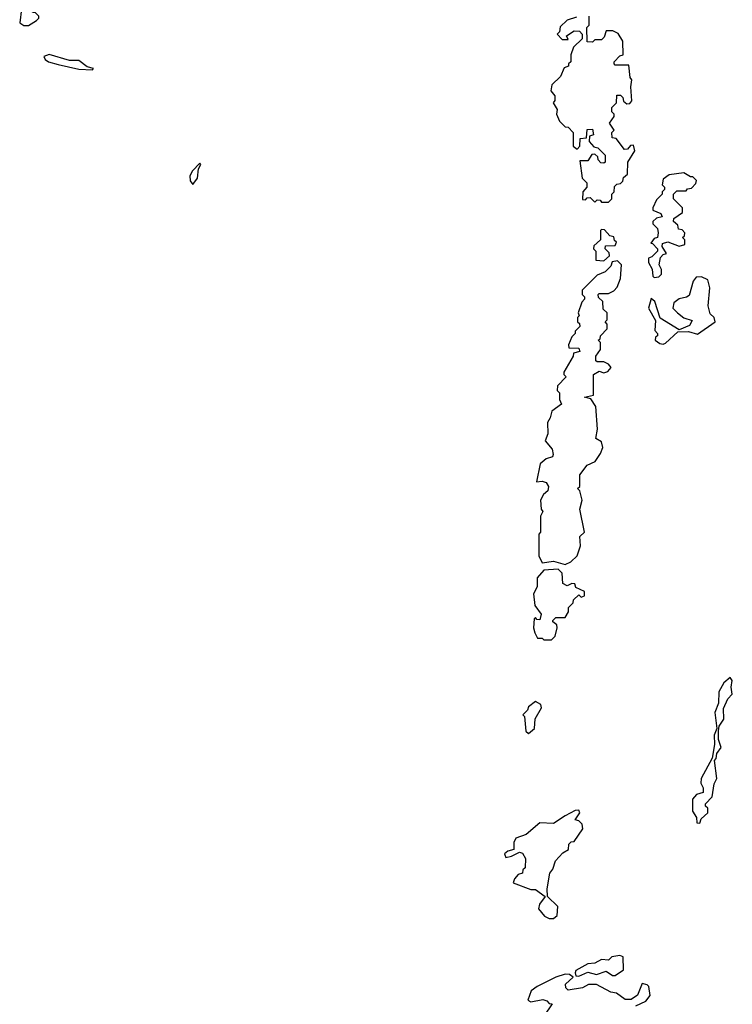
# Model space of a CAD drawing. Extents: x 2889633 to 3052318, y 540750 to 918690.
# Tile 411 of 656: x 3042017 to 3045138, y 709447 to 713759. Entities that reach past the tile are written whole.
import ezdxf

# ---------------------------------------------------------------- set-up
doc = ezdxf.new("R2010")
doc.units = 0

msp = doc.modelspace()

# ---------------------------------------------------------------- linework, layer by layer
at = {"layer": '0CON02XD'}
for points in [[(3042055, 713733.3), (3042090, 713755), (3042100, 713765), (3042100, 713775), (3042085, 713790), (3042075, 713790), (3042035, 713817.5), (3042023.9, 713806.1), (3042016.7, 713745), (3042035, 713733.3), (3042055, 713733.3)], [(3044455, 713770), (3044415, 713757.5), (3044383, 713727), (3044380, 713705), (3044370, 713695), (3044391.7, 713671.7), (3044418.3, 713671.7), (3044411.7, 713688.3), (3044445, 713710), (3044468.3, 713708.3), (3044480, 713695), (3044480, 713675), (3044441.7, 713638.3), (3044430, 713605), (3044430, 713575), (3044420, 713565), (3044420, 713555), (3044401.7, 713548.3), (3044385, 713510), (3044347, 713473), (3044343, 713447), (3044360, 713425), (3044360, 713405), (3044352.5, 713395), (3044370, 713365), (3044367.5, 713345), (3044380, 713315), (3044405, 713290), (3044418.3, 713288.3), (3044440, 713265), (3044440, 713205), (3044458.3, 713191.7), (3044470, 713205), (3044471.7, 713238.3), (3044498.3, 713241.7), (3044501.7, 713278.3), (3044525, 713280), (3044530, 713255), (3044511.7, 713248.3), (3044510, 713225), (3044531.7, 713201.7), (3044548.3, 713198.3), (3044580, 713165), (3044580, 713135), (3044575, 713130), (3044561.7, 713131.7), (3044550, 713145), (3044548.3, 713158.3), (3044535, 713170), (3044521.7, 713168.3), (3044505, 713140), (3044470, 713140), (3044480, 713065), (3044500, 713045), (3044500, 713025), (3044482.5, 713005), (3044481.7, 712971.7), (3044495, 712970), (3044501.7, 712978.3), (3044515, 712980), (3044535, 712960), (3044545, 712970), (3044558.3, 712968.3), (3044565, 712960), (3044595, 712960)], [(3044595, 712960), (3044610, 712975), (3044610, 712995), (3044620, 713005), (3044621.7, 713028.3), (3044631.7, 713038.3), (3044648.3, 713041.7), (3044658.3, 713051.7), (3044661.7, 713068.3), (3044678.3, 713081.7), (3044680, 713135), (3044710, 713185), (3044705, 713210), (3044691.7, 713208.3), (3044678.3, 713191.7), (3044665, 713190), (3044628.3, 713238.3), (3044611.7, 713241.7), (3044610, 713265), (3044620, 713275), (3044600, 713305), (3044620, 713335), (3044620, 713345), (3044610, 713355), (3044610, 713375), (3044630, 713395), (3044631.7, 713428.3), (3044648.3, 713428.3), (3044658.3, 713418.3), (3044661.7, 713401.7), (3044675, 713390), (3044688.3, 713391.7), (3044697, 713403), (3044692.5, 713465), (3044697.5, 713495), (3044690, 713505), (3044685, 713560), (3044625, 713560), (3044620, 713565), (3044620, 713575), (3044645, 713600), (3044660, 713605), (3044657.5, 713665), (3044638.3, 713698.3), (3044615, 713710), (3044585, 713710), (3044577, 713683), (3044565, 713670), (3044535, 713670), (3044525, 713660), (3044501.7, 713661.7), (3044500, 713725), (3044510, 713735), (3044510, 713775)], [(3042335, 713540), (3042340, 713545), (3042311.7, 713551.7), (3042275, 713580), (3042235, 713580), (3042146.2, 713606.2), (3042123, 713597), (3042127.5, 713585), (3042142.5, 713575), (3042185, 713562.9), (3042275, 713542.5), (3042335, 713540)], [(3042775, 713037.5), (3042796, 713065), (3042800, 713105), (3042810, 713125), (3042805, 713130), (3042773.6, 713096.4), (3042762.5, 713075), (3042763.6, 713053.6), (3042775, 713037.5)], [(3044795, 712630), (3044815, 712632.5), (3044827.5, 712645), (3044827.5, 712665), (3044817.5, 712685), (3044823, 712717), (3044835, 712730), (3044850, 712735), (3044830, 712765), (3044831.7, 712778.3), (3044855, 712786.7), (3044905, 712767.5), (3044930, 712775), (3044930, 712795), (3044920, 712805), (3044928.3, 712811.7), (3044930, 712825), (3044918.3, 712838.3), (3044901.7, 712841.7), (3044898.3, 712858.3), (3044880, 712875), (3044881.7, 712888.3), (3044920, 712915), (3044920, 712935), (3044880, 712975), (3044880, 712995), (3044895, 713010), (3044935, 713010), (3044941.7, 713018.3), (3044958.3, 713021.7), (3044978.3, 713041.7), (3044980, 713055), (3044965, 713070), (3044955, 713070), (3044925, 713087.5), (3044860.7, 713079.3), (3044835, 713060), (3044830, 713035), (3044840, 713025), (3044840, 713015), (3044830, 713005), (3044830, 712995), (3044805, 712970), (3044790, 712935), (3044790, 712925), (3044825, 712910), (3044830, 712895), (3044805, 712890), (3044790, 712875), (3044790, 712865), (3044810, 712845), (3044812.5, 712825), (3044810, 712805), (3044795, 712800), (3044780, 712780), (3044788.3, 712778.3), (3044810, 712755), (3044810, 712745), (3044785, 712720), (3044770, 712715), (3044770, 712695), (3044787, 712667), (3044790, 712635), (3044795, 712630)], [(3044575, 712702.5), (3044600, 712725), (3044598.3, 712738.3), (3044580, 712755), (3044581.7, 712768.3), (3044625, 712770), (3044630, 712785), (3044621.7, 712791.7), (3044618.3, 712808.3), (3044601.7, 712811.7), (3044578.3, 712838.3), (3044565, 712840), (3044560, 712835), (3044560, 712795), (3044531.7, 712768.3), (3044530, 712755), (3044540, 712745), (3044540, 712705), (3044575, 712702.5)], [(3044405, 711372.5), (3044430, 711385), (3044458.8, 711411.2), (3044472.5, 711455), (3044470, 711495), (3044490, 711515), (3044470, 711615), (3044480, 711655), (3044470, 711695), (3044460, 711705), (3044470, 711715), (3044470, 711765), (3044501.7, 711808.3), (3044536.4, 711823.6), (3044560.7, 711859.3), (3044570, 711885), (3044565, 711910), (3044540, 711925), (3044547.5, 711965), (3044540, 712065), (3044518.3, 712098.3), (3044490, 712105), (3044530, 712115), (3044530, 712205), (3044555, 712220), (3044575, 712212.5), (3044591.7, 712218.3), (3044607.5, 712235), (3044595, 712250), (3044575, 712260), (3044545, 712260), (3044540, 712265), (3044540, 712285), (3044560, 712315), (3044560, 712345), (3044550, 712355), (3044558.3, 712361.7), (3044560, 712375), (3044590, 712405), (3044590, 712425), (3044580, 712435), (3044590, 712445), (3044590, 712475), (3044571.7, 712491.7), (3044570, 712525), (3044551.7, 712541.7), (3044550, 712555), (3044555, 712560), (3044595, 712560), (3044618.3, 712571.7), (3044633, 712587), (3044647.5, 712625), (3044652.5, 712685), (3044635, 712702.5), (3044611.7, 712698.3), (3044605, 712680), (3044580, 712655), (3044545, 712640), (3044480, 712575), (3044480, 712555), (3044490, 712545), (3044490, 712535), (3044478.3, 712521.7), (3044462.5, 712475), (3044467.5, 712462.5), (3044460, 712455), (3044460, 712435), (3044468.3, 712428.3), (3044470, 712415), (3044450, 712395), (3044450, 712385), (3044435, 712370), (3044420, 712335), (3044421.7, 712321.7), (3044465, 712320), (3044470, 712305), (3044441.7, 712298.3), (3044440, 712285), (3044400, 712215), (3044400, 712205), (3044410, 712195), (3044372.5, 712155), (3044370, 712135), (3044380, 712125), (3044380, 712095), (3044390, 712075), (3044347.5, 712045), (3044340, 712015), (3044327.5, 711995), (3044330, 711945), (3044317.5, 711915), (3044348.3, 711878.3), (3044352.5, 711855), (3044350, 711845), (3044322.5, 711835), (3044296.4, 711813.6), (3044280, 711735), (3044305, 711737.5), (3044321.7, 711731.7), (3044332.5, 711715), (3044330, 711695), (3044310.7, 711679.3), (3044297.5, 711655), (3044300, 711615), (3044307.5, 711605), (3044297.5, 711585), (3044297.5, 711515), (3044290, 711505), (3044290.7, 711410.7), (3044305, 711380), (3044355, 711387.5), (3044405, 711372.5)], [(3044835, 712337.5), (3044845, 712342.5), (3044898.3, 712391.7), (3044945, 712393.3), (3044985, 712381.2), (3045062.5, 712435), (3045057.5, 712455), (3045041.2, 712471.2), (3045031.2, 712505), (3045038.8, 712585), (3045030, 712620), (3045003, 712633), (3044979.3, 712630.7), (3044966.1, 712613.9), (3044948.8, 712551.2), (3044937, 712543), (3044905, 712536.7), (3044881.7, 712518.3), (3044877.5, 712495), (3044897.5, 712475), (3044925, 712453.3), (3044961.7, 712441.7), (3044950.7, 712419.3), (3044905, 712400), (3044821.7, 712451.7), (3044797.5, 712525), (3044781.7, 712538.3), (3044770, 712495), (3044801.7, 712441.7), (3044798.3, 712398.3), (3044810, 712385), (3044810, 712375), (3044801.7, 712368.3), (3044800, 712355), (3044820.7, 712340.7), (3044835, 712337.5)], [(3044345, 711042.5), (3044361.7, 711058.3), (3044370, 711095), (3044368.3, 711108.3), (3044351.7, 711121.7), (3044351.7, 711128.3), (3044365, 711140), (3044405, 711140), (3044420, 711165), (3044420, 711185), (3044440, 711205), (3044441.7, 711218.3), (3044465, 711240), (3044475, 711230), (3044490, 711235), (3044490, 711255), (3044451.7, 711271.7), (3044448.3, 711288.3), (3044435, 711290), (3044415, 711280), (3044395, 711290), (3044392.5, 711335), (3044375, 711352.5), (3044311.7, 711348.3), (3044282.5, 711315), (3044282.5, 711275), (3044267.5, 711245), (3044273, 711193), (3044300, 711155), (3044295, 711130), (3044281.7, 711131.7), (3044275, 711140), (3044270, 711135), (3044267.5, 711095), (3044273, 711073), (3044285, 711050), (3044305, 711050), (3044312.5, 711042.5), (3044345, 711042.5)], [(3044995, 710240), (3045001.7, 710258.3), (3045030, 710285), (3045030, 710305), (3045020, 710315), (3045020, 710325), (3045050, 710355), (3045058.3, 710411.7), (3045070, 710435), (3045060, 710515), (3045067, 710523), (3045070, 710545), (3045089.3, 710570.7), (3045077, 710607), (3045077.5, 710645), (3045080, 710665), (3045100, 710695), (3045098.3, 710741.7), (3045117.5, 710785), (3045137.5, 710805), (3045132.5, 710835), (3045137.5, 710865), (3045127.5, 710877.5), (3045100, 710855), (3045078.8, 710815), (3045077.5, 710765), (3045061.2, 710725), (3045070, 710655), (3045057.5, 710625), (3045060, 710585), (3045050, 710525), (3045001.2, 710435), (3045000, 710415), (3045010, 710395), (3045010, 710375), (3044980, 710365), (3044963.3, 710345), (3044963, 710293), (3044980, 710265), (3044981.7, 710241.7), (3044995, 710240)], [(3044245, 710633.3), (3044271.2, 710655), (3044273.6, 710696.4), (3044302.5, 710745), (3044299.3, 710759.3), (3044275, 710772.5), (3044245, 710750), (3044240, 710735), (3044220, 710715), (3044227.5, 710707.5), (3044233.3, 710643.3), (3044245, 710633.3)], [(3044355, 709822.5), (3044370, 709835), (3044373.3, 709875), (3044328.3, 709918.3), (3044327, 709953), (3044338.3, 710021.7), (3044351.7, 710038.3), (3044362.5, 710075), (3044395, 710110), (3044420, 710125), (3044421.7, 710148.3), (3044431.7, 710158.3), (3044445, 710160), (3044482.5, 710215), (3044480, 710235), (3044465, 710250), (3044450, 710255), (3044470, 710285), (3044465, 710296.7), (3044450, 710295), (3044405, 710272.5), (3044355, 710238.8), (3044295, 710242), (3044235, 710190), (3044190, 710175), (3044180, 710155), (3044180, 710125), (3044155, 710117.5), (3044140, 710105), (3044145, 710090), (3044170, 710095), (3044205, 710112.5), (3044219.3, 710109.3), (3044232.5, 710085), (3044230, 710045), (3044220, 710035), (3044218.3, 710021.7), (3044200, 710015), (3044183.9, 709996.1), (3044178.3, 709978.3), (3044255, 709950), (3044275, 709950), (3044318.3, 709918.3), (3044293.8, 709885), (3044288.8, 709865), (3044315, 709832.5), (3044335, 709822.9), (3044355, 709822.5)], [(3044465, 709570), (3044505, 709587.5), (3044543, 709577), (3044585, 709592.5), (3044613, 709573), (3044625, 709572.5), (3044661.7, 709598.3), (3044660, 709655), (3044645, 709660), (3044610, 709655), (3044595, 709640), (3044565, 709642.5), (3044535, 709626.7), (3044505, 709623.3), (3044452.5, 709595), (3044450, 709585), (3044451.7, 709571.7), (3044465, 709570)], [(3044715, 709440), (3044759.3, 709460.7), (3044777.5, 709485), (3044772.5, 709525), (3044765, 709532.5), (3044742.5, 709537.5), (3044723, 709487), (3044695, 709467.5), (3044668.3, 709468.3), (3044630, 709495), (3044605, 709500), (3044543, 709533), (3044507, 709533), (3044481.7, 709518.3), (3044418.3, 709508.3), (3044408.3, 709518.3), (3044407.5, 709535), (3044440, 709565), (3044425, 709576.7), (3044405, 709578.8), (3044365, 709566), (3044283.3, 709525), (3044256.7, 709505), (3044242.5, 709465), (3044255, 709457.5), (3044308.3, 709468.3), (3044325, 709462.5), (3044335, 709450), (3044348.3, 709448.3), (3044312.5, 709395)]]:
    msp.add_lwpolyline(points, dxfattribs=at)

doc.saveas('drawing.dxf')
